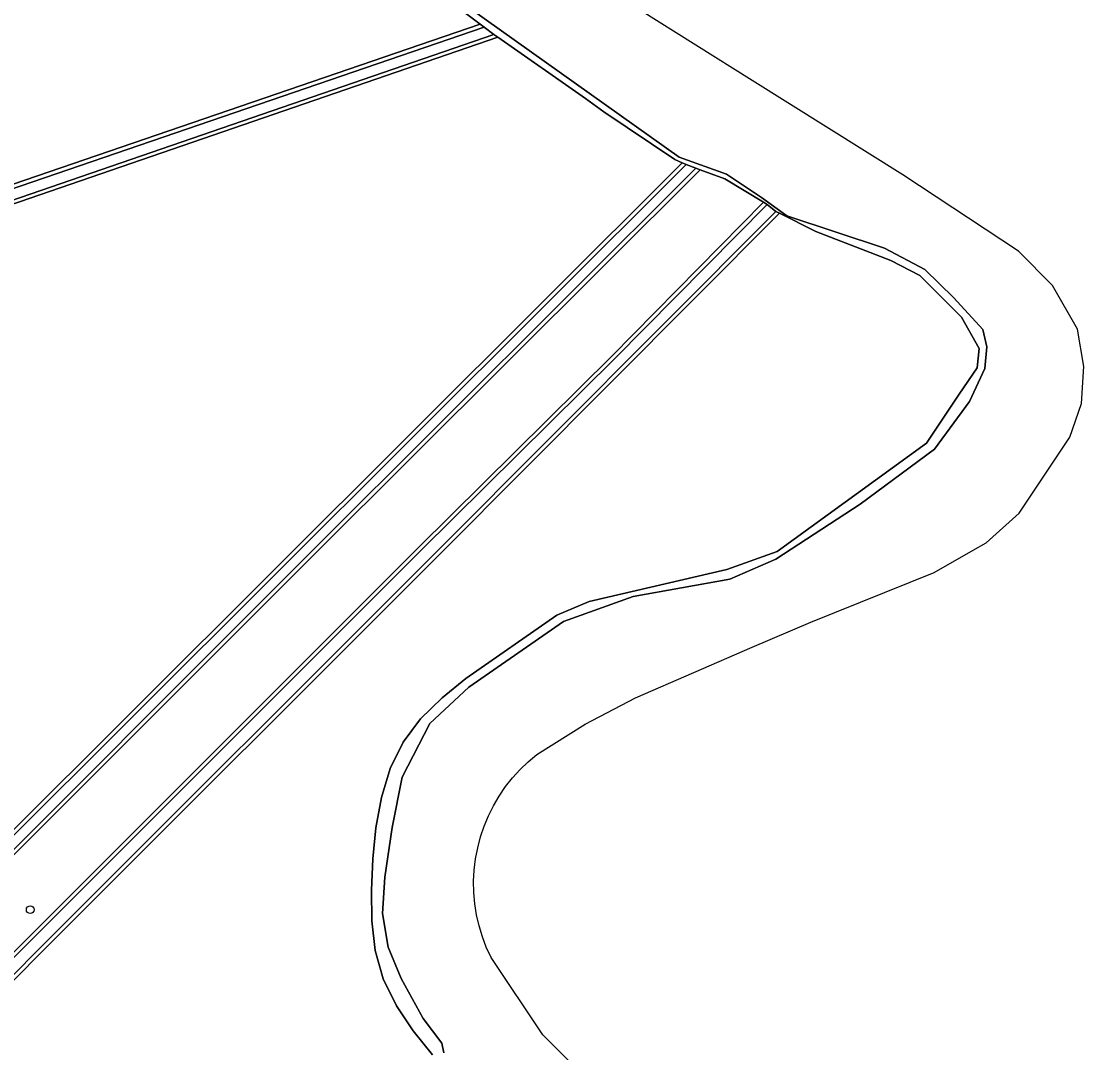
# Model space of a CAD drawing. Extents: x 162396 to 163643, y 386452 to 387406.
# Drawn here: x 163407.9 to 163541.8, y 386686.7 to 386816.7 of the extents above; entities that cross this region are included whole.
import ezdxf

# ---------------------------------------------------------------- set-up
doc = ezdxf.new("R2010")
doc.units = 0
for name, color, linetype in [('IMGEO_Boom', 7, 'Continuous'), ('IMGEO_Loofbos', 7, 'Continuous'), ('IMGEO_Oever', 7, 'Continuous'), ('IMGEO_Rivier', 7, 'Continuous'), ('IMGEO_Waterloop', 7, 'Continuous')]:
    doc.layers.add(name, color=color, linetype=linetype)

msp = doc.modelspace()

# ---------------------------------------------------------------- linework, layer by layer
at = {"layer": 'IMGEO_Boom'}
msp.add_circle((163409, 386704.71), 0.489, dxfattribs=at)
at = {"layer": 'IMGEO_Loofbos'}
for points in [[(163307.64, 386880.37), (163369.05, 386783.19), (163465.72, 386816.29), (163460.46, 386820.31)], [(163459.71, 386686.42), (163457.27, 386689.42), (163455.14, 386692.6), (163453.47, 386695.98), (163452.46, 386699.56), (163452.03, 386703.3), (163452, 386707.16), (163452.18, 386711.1), (163452.56, 386715.03), (163453.25, 386718.85), (163454.36, 386722.48), (163455.98, 386725.82), (163458.2, 386728.77), (163460.92, 386731.39), (163463.9, 386733.84), (163475.38, 386741.81), (163479.44, 386743.53), (163496.78, 386747.56), (163503.12, 386749.86), (163521.95, 386763.49), (163526.06, 386769.69), (163528.33, 386773.01), (163528.61, 386775.44), (163526.38, 386779.39), (163521.12, 386784.64), (163517.46, 386786.52), (163508, 386790.19), (163503.43, 386792.48), (163460.76, 386749.65), (163411.25, 386700.17), (163361.31, 386649.88)]]:
    msp.add_lwpolyline(points, dxfattribs=at)
for points in [[(163491.18, 386798.85), (163490.23, 386799.24), (163481.28, 386805.27), (163478.97, 386806.96), (163467.94, 386814.65), (163370.39, 386781.09), (163405.1, 386713)], [(163501.43, 386793.87), (163496.53, 386796.8), (163493.42, 386797.95), (163444.96, 386749.65), (163396.77, 386701.49), (163340.72, 386644.54), (163323.01, 386626.36), (163321, 386624.28), (163320.87, 386624.15), (163321.7, 386622.41), (163325.32, 386616.15), (163335.64, 386626.68), (163360.7, 386652.78), (163368.95, 386661.21), (163372.57, 386665.2), (163374.89, 386667.26), (163386.39, 386678.98), (163390.09, 386682.42), (163394.78, 386687.27), (163457.92, 386750.35), (163482.3, 386774.48)]]:
    msp.add_lwpolyline(points, close=True, dxfattribs=at)
at = {"layer": 'IMGEO_Oever'}
for points in [[(163307.23, 386880.09), (163368.84, 386782.59), (163466.2, 386815.93), (163465.72, 386816.29), (163369.05, 386783.19), (163307.64, 386880.37), (163307.09, 386881.15), (163306.41, 386881.85), (163305.62, 386882.44), (163304.75, 386882.89), (163303.82, 386883.2), (163303.21, 386883.3), (163294.21, 386915.83), (163294.15, 386916.17), (163294.14, 386916.5), (163294.19, 386916.82), (163294.29, 386917.13), (163294.45, 386917.42), (163294.64, 386917.68), (163294.89, 386917.91), (163295.16, 386918.09), (163295.48, 386918.23), (163348.2, 386936.29), (163393.23, 386951.27)], [(163460.46, 386820.31), (163465.72, 386816.29), (163466.2, 386815.93), (163467.43, 386815.01), (163467.94, 386814.65), (163478.97, 386806.96), (163481.28, 386805.27), (163490.23, 386799.24), (163491.18, 386798.85), (163491.68, 386798.64), (163492.9, 386798.14), (163493.42, 386797.95), (163496.53, 386796.8), (163501.43, 386793.87), (163501.88, 386793.6), (163502.96, 386792.71), (163503.43, 386792.48), (163508, 386790.19), (163517.46, 386786.52), (163521.12, 386784.64), (163526.38, 386779.39), (163528.61, 386775.44), (163528.33, 386773.01), (163526.06, 386769.69), (163521.95, 386763.49), (163503.12, 386749.86), (163496.78, 386747.56), (163479.44, 386743.53), (163475.38, 386741.81), (163463.9, 386733.84), (163460.92, 386731.39), (163458.2, 386728.77), (163455.98, 386725.82), (163454.36, 386722.48), (163453.25, 386718.85), (163452.56, 386715.03), (163452.18, 386711.1), (163452, 386707.16), (163452.03, 386703.3), (163452.46, 386699.56), (163453.47, 386695.98), (163455.14, 386692.6), (163457.27, 386689.42), (163459.71, 386686.42)], [(163461.12, 386686.65), (163460.87, 386687.9), (163458.54, 386690.99), (163455.74, 386696.04), (163454.12, 386699.99), (163453.41, 386704.22), (163453.69, 386708.79), (163454.6, 386715.06), (163455.86, 386721.39), (163459.36, 386728.15), (163464.29, 386732.76), (163476.21, 386741.01), (163485, 386744.17), (163497.16, 386746.34), (163502.96, 386748.87), (163513.6, 386755.82), (163522.98, 386762.75), (163527.39, 386768.74), (163529.31, 386772.91), (163529.56, 386775.66), (163529.06, 386777.82), (163525.39, 386781.82), (163521.73, 386785.4), (163516.66, 386788.06), (163504.34, 386792.14), (163501.18, 386794.47), (163496.76, 386797.39), (163490.77, 386799.55), (163462.72, 386819.54)], [(163396.77, 386701.49), (163444.96, 386749.65), (163493.42, 386797.95), (163492.9, 386798.14), (163444.61, 386750), (163396.42, 386701.84)], [(163395.14, 386686.92), (163458.27, 386750), (163482.65, 386774.13), (163501.88, 386793.6), (163501.43, 386793.87), (163482.3, 386774.48), (163457.92, 386750.35), (163394.78, 386687.27)], [(163361.31, 386649.88), (163411.25, 386700.17), (163460.76, 386749.65), (163503.43, 386792.48), (163502.96, 386792.71), (163460.41, 386750), (163410.89, 386700.52), (163360.96, 386650.23)]]:
    msp.add_lwpolyline(points, dxfattribs=at)
msp.add_lwpolyline([(163467.94, 386814.65), (163467.43, 386815.01), (163369.68, 386781.37), (163404.97, 386712.16), (163491.68, 386798.64), (163491.18, 386798.85), (163405.1, 386713), (163370.39, 386781.09)], close=True, dxfattribs=at)
at = {"layer": 'IMGEO_Rivier'}
for points in [[(163462.72, 386819.54), (163490.77, 386799.55), (163496.76, 386797.39), (163501.18, 386794.47), (163504.34, 386792.14), (163516.66, 386788.06), (163521.73, 386785.4), (163525.39, 386781.82), (163529.06, 386777.82), (163529.56, 386775.66), (163529.31, 386772.91), (163527.39, 386768.74), (163522.98, 386762.75), (163513.6, 386755.82), (163502.96, 386748.87), (163497.16, 386746.34), (163485, 386744.17), (163476.21, 386741.01), (163464.29, 386732.76), (163459.36, 386728.15), (163455.86, 386721.39), (163454.6, 386715.06), (163453.69, 386708.79), (163453.41, 386704.22), (163454.12, 386699.99), (163455.74, 386696.04), (163458.54, 386690.99), (163460.87, 386687.9), (163461.12, 386686.65)], [(163491.19, 386671.42), (163473.62, 386688.94), (163467.07, 386698.67), (163466.48, 386699.97), (163465.98, 386701.29), (163465.57, 386702.66), (163465.25, 386704.04), (163465.03, 386705.44), (163464.91, 386706.86), (163464.88, 386708.28), (163464.96, 386709.7), (163465.13, 386711.11), (163465.39, 386712.51), (163465.75, 386713.88), (163466.21, 386715.23), (163466.75, 386716.54), (163467.39, 386717.81), (163468.11, 386719.03), (163468.91, 386720.21), (163469.79, 386721.32), (163470.75, 386722.37), (163471.77, 386723.35), (163472.86, 386724.27), (163478.93, 386728.09), (163485.29, 386731.41), (163500, 386737.77), (163507.36, 386740.95), (163522.92, 386747.19), (163527.84, 386750), (163529.46, 386750.93), (163533.65, 386754.69), (163540.03, 386764.25), (163541.47, 386768.49), (163541.77, 386773.17), (163540.99, 386777.88), (163537.85, 386783.39), (163533.57, 386787.69), (163518.99, 386797.33), (163500, 386809.21), (163485.78, 386818.1)]]:
    msp.add_lwpolyline(points, dxfattribs=at)
at = {"layer": 'IMGEO_Waterloop'}
for points in [[(163369.68, 386781.37), (163467.43, 386815.01), (163466.2, 386815.93), (163368.84, 386782.59)], [(163396.42, 386701.84), (163444.61, 386750), (163492.9, 386798.14), (163491.68, 386798.64), (163404.97, 386712.16)], [(163360.96, 386650.23), (163410.89, 386700.52), (163460.41, 386750), (163502.96, 386792.71), (163501.88, 386793.6), (163482.65, 386774.13), (163458.27, 386750), (163395.14, 386686.92)]]:
    msp.add_lwpolyline(points, dxfattribs=at)

doc.saveas('drawing.dxf')
